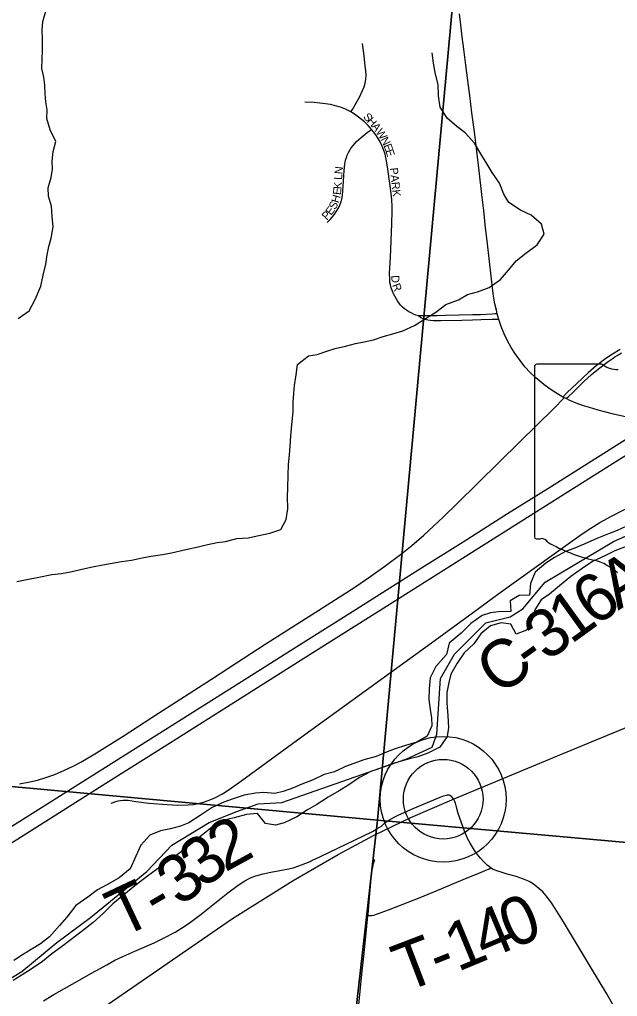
# Model space of a CAD drawing. Extents: x 1410790 to 1770854, y 566777 to 831614.
# Drawn here: x 1569266 to 1573002, y 694302 to 700406 of the extents above; entities that cross this region are included whole.
import ezdxf

# ---------------------------------------------------------------- set-up
doc = ezdxf.new("R2010")
doc.units = 0
for name, color, linetype in [('GM_X_County_Road', 7, 'Continuous'), ('GM_X_County_Road_Text', 7, 'Continuous'), ('GM_X_Interchange_Ramps', 7, 'Continuous'), ('GM_X_Major_River', 7, 'Continuous'), ('GM_X_Minor_River', 7, 'Continuous'), ('GM_X_Rail_Line', 7, 'Continuous'), ('GM_X_Section', 7, 'Continuous'), ('GM_X_State_Route', 7, 'Continuous'), ('GM_X_State_Shield', 7, 'Continuous'), ('GM_X_Township', 7, 'Continuous'), ('GM_X_Township_Road', 7, 'Continuous'), ('GM_X_Township_Road_Text', 7, 'Continuous'), ('GM_X_Township_Subdivision', 7, 'Continuous'), ('GM_X_Township_Subdivision_Text', 7, 'Continuous'), ('GM_X_Unincorporated', 7, 'Continuous'), ('GM_X_Unincorporated_Location', 7, 'Continuous')]:
    doc.layers.add(name, color=color, linetype=linetype)

msp = doc.modelspace()

# ---------------------------------------------------------------- linework, layer by layer
at = {"layer": 'GM_X_County_Road'}
for points in [[(1569265.5, 695631.1), (1569329.8, 695642.9), (1569377.5, 695654), (1569424.4, 695667.7), (1569485.7, 695690.1), (1569546.1, 695715.3), (1569605.3, 695743.1), (1569648.7, 695765.9), (1569747.2, 695824.5), (1569913.6, 695929.5), (1570133.8, 696072.4), (1570465.7, 696284.3), (1570622.1, 696386.3), (1570793.6, 696498.7), (1571112.1, 696700.5), (1571360.3, 696860.3), (1571455.5, 696924.4), (1571549, 696990.9), (1571653.9, 697069.5), (1571717.7, 697120.7), (1571791.5, 697185.4), (1571912, 697296.7), (1571999.7, 697382.1), (1572392.2, 697767.6), (1572602.9, 697974.5), (1572667.9, 698043.1)], [(1569837.7, 695510), (1569867.2, 695520.5), (1569882.3, 695524.6), (1569897.7, 695527.4), (1569913.3, 695528.8), (1569928.8, 695528.8), (1569944.5, 695527.7), (1569992.6, 695520), (1570074.6, 695510.7), (1570189, 695501), (1570254.3, 695498.5), (1570319.6, 695499.4), (1570351.9, 695501.9), (1570383.7, 695507.3), (1570414.9, 695516), (1570461.1, 695532.2), (1570490.9, 695545.1), (1570533.6, 695568.5), (1570575, 695594.7), (1570655, 695651.6), (1571025.8, 695922.9), (1571584.6, 696326.3), (1571863.3, 696528.8), (1572101.9, 696702.9), (1572260.8, 696819.3), (1572607, 697068.7), (1572780.7, 697192.6), (1572835.5, 697229.1), (1572891.8, 697263.2), (1572963.9, 697302.7), (1573110.1, 697377.5)]]:
    msp.add_lwpolyline(points, dxfattribs=at)
at = {"layer": 'GM_X_Interchange_Ramps'}
for points in [[(1573017.6, 698344.7), (1572971.3, 698315.5), (1572954.9, 698305.2), (1572921.5, 698282), (1572869.4, 698242), (1572819.6, 698199.4), (1572747.2, 698132.7), (1572688.5, 698075.3), (1572660.2, 698047.7)], [(1572680.2, 698037.4), (1572697.2, 698052.7), (1572721.7, 698074.7), (1572791.7, 698144.1), (1572840.4, 698188.2), (1572890.8, 698230.4), (1572943.3, 698270), (1572973.9, 698290.6), (1572985.5, 698298.1), (1573000.3, 698307.8), (1573026.3, 698323.1)]]:
    msp.add_lwpolyline(points, dxfattribs=at)
at = {"layer": 'GM_X_Major_River'}
for points in [[(1573053.7, 697237.9), (1572998.9, 697213), (1572946.2, 697192.1), (1572873.3, 697163.6), (1572794.2, 697129.2), (1572729.3, 697100.5), (1572676.6, 697081.5), (1572607.5, 697044.9), (1572554.5, 697009.9), (1572487, 696953.2), (1572459.3, 696881.5), (1572451.6, 696809.3), (1572387.3, 696806.8), (1572332.3, 696773.8), (1572334.9, 696707.5), (1572258.5, 696705.2), (1572208.2, 696700.2), (1572155.6, 696683.3), (1572086.2, 696632.6), (1572024.6, 696571.7), (1571950.9, 696509.1), (1571933.2, 696439.2), (1571867.3, 696364.3), (1571831.5, 696292.8), (1571826, 696224.7), (1571822.5, 696158.5), (1571831.1, 696096), (1571840, 696043.6), (1571842.9, 695993.4), (1571813.3, 695927.8), (1571748.2, 695891), (1571677.4, 695870.5)], [(1573073.1, 697119), (1572986, 697086.8), (1572923, 697056), (1572845.9, 697019.6), (1572780.7, 696976.8), (1572711.3, 696926.1), (1572639.7, 696867.5), (1572576.3, 696816.7), (1572525.2, 696779.6), (1572485.7, 696718.2), (1572470.3, 696660.3), (1572432.6, 696590.9), (1572367.8, 696566.2), (1572335.1, 696629.2), (1572275, 696636.5), (1572208.3, 696617.9), (1572149, 696569), (1572103.4, 696505.8), (1572043.9, 696448.8), (1572000.3, 696385.5), (1571960.6, 696316.1), (1571947.4, 696264.2), (1571935.9, 696202.2), (1571936.4, 696135.9), (1571942.7, 696055.4), (1571947.1, 695983), (1571937.8, 695927)], [(1571937.8, 695927), (1571892.1, 695859.8), (1571816.9, 695823.2), (1571754.1, 695798.5), (1571701.7, 695787.6), (1571651.1, 695772.7), (1571594.5, 695755.8), (1571521.7, 695729.3), (1571460.9, 695708.6), (1571389.8, 695670), (1571322.5, 695625.3), (1571263.4, 695586.4), (1571194.3, 695547.8), (1571122.9, 695501.2), (1571066, 695468.3), (1570998.7, 695425.6), (1570919.6, 695387.2), (1570865, 695372.3), (1570803, 695383.7), (1570752.2, 695445.1), (1570683.8, 695438.5), (1570607, 695418.2), (1570536.3, 695401.6), (1570463, 695355.1), (1570399.6, 695304.2), (1570323.9, 695243.7), (1570266.7, 695198.7), (1570207.5, 695155.9), (1570156.5, 695120.8), (1570072.8, 695060.4), (1569987, 694994.1), (1569917.4, 694937.4), (1569849.9, 694880.6), (1569790.4, 694823.7), (1569726.8, 694764.9), (1569659.3, 694712.1), (1569587.8, 694657.5), (1569520.4, 694606.8), (1569467.3, 694567.8), (1569410, 694520.9), (1569332.5, 694468.3), (1569226.6, 694402.4)], [(1571677.4, 695870.5), (1571612.7, 695849.8), (1571562.1, 695830.9), (1571493.2, 695802.3), (1571416.4, 695779.8), (1571353.6, 695757.1), (1571303, 695738.2), (1571234, 695705.5), (1571169.3, 695688.9), (1571100.3, 695656.3), (1571029.4, 695627.7), (1570978.7, 695606.8), (1570913.9, 695582.1), (1570861.5, 695571.2), (1570793.3, 695576.7), (1570741, 695571.8), (1570670.4, 695559.3), (1570601.6, 695536.8), (1570542.9, 695516), (1570469.9, 695483.4), (1570394.5, 695432.9), (1570323.1, 695386.3), (1570272.5, 695365.3), (1570209.8, 695348.6), (1570147.3, 695337.9), (1570080.4, 695309.3), (1570024.8, 695248.3), (1569993.1, 695178.7), (1569957.2, 695099.1), (1569887.7, 695044.4), (1569810.4, 695000), (1569753.5, 694969.1), (1569692.2, 694922.3), (1569618.7, 694869.7), (1569560.9, 694798.7), (1569515.5, 694745.4), (1569453.7, 694674.5), (1569396.5, 694631.6), (1569339.4, 694594.7), (1569284.4, 694561.8), (1569229.4, 694526.9)]]:
    msp.add_lwpolyline(points, dxfattribs=at)
at = {"layer": 'GM_X_Minor_River'}
for points in [[(1569258.1, 698538.5), (1569326.9, 698585.8), (1569363.9, 698657.5), (1569399, 698739.3), (1569413.9, 698809.3), (1569430.8, 698877.3), (1569439.5, 698935.3), (1569448.2, 698987.4), (1569462.8, 699039.3), (1569475.8, 699111.3), (1569470.6, 699177.6), (1569465.3, 699239.8), (1569446, 699302.2), (1569444.7, 699354.4), (1569463.5, 699418.3), (1569472.2, 699470.3), (1569470.8, 699520.5), (1569475.6, 699580.6), (1569492.4, 699644.5), (1569457.2, 699717.2), (1569436, 699787.6), (1569438.7, 699841.7), (1569429.3, 699891.9), (1569425.9, 699942.1), (1569424.5, 699996.3), (1569417.1, 700046.5), (1569405.8, 700100.8), (1569406.5, 700158.9), (1569409.2, 700213), (1569410, 700283.2), (1569406.8, 700341.4), (1569411.4, 700393.5), (1569430.3, 700457.4)], [(1569249.8, 696894.5), (1569312.2, 696907.8), (1569386.6, 696922.9), (1569467, 696938), (1569527.2, 696945.3), (1569595.6, 696956.5), (1569655.9, 696971.8), (1569722.3, 696987), (1569786.6, 696998.3), (1569844.9, 697009.6), (1569903.2, 697018.9), (1569965.5, 697028.2), (1570031.9, 697043.5), (1570088.1, 697052.8), (1570158.5, 697064), (1570214.7, 697073.3), (1570305.3, 697094.3), (1570381.7, 697111.5), (1570432, 697124.9), (1570500.3, 697138.1), (1570552.6, 697145.5), (1570623, 697162.7), (1570695.3, 697167.9), (1570761.6, 697183.1), (1570830, 697196.3), (1570898.5, 697219.6), (1570931.3, 697281.3), (1570942.2, 697349.4), (1570941.1, 697423.5), (1570941.8, 697479.7), (1570944.8, 697559.8), (1570945.6, 697626), (1570952.3, 697686.1), (1570957, 697740.2), (1570961.8, 697804.2), (1570966.7, 697874.4), (1570975.7, 697954.5), (1570976.5, 698016.6), (1570979.1, 698068.7), (1570983.8, 698118.8), (1570994.6, 698186.8), (1571003.4, 698250.9), (1571072.3, 698304.2), (1571124.6, 698313.6), (1571185, 698334.9), (1571237.3, 698350.3), (1571301.7, 698365.6), (1571364.1, 698382.9), (1571418.3, 698392.3), (1571476.7, 698405.6), (1571537.1, 698424.9), (1571597.5, 698442.3), (1571659.9, 698461.6), (1571734.5, 698494.8), (1571789.1, 698530.2), (1571865.9, 698577.4), (1571928.6, 698624.8), (1572009.2, 698653.9), (1572065.8, 698687.3), (1572128.2, 698704.6), (1572200.7, 698731.8), (1572271.5, 698781.1), (1572320.4, 698840.7), (1572369.2, 698898.2), (1572430, 698945.7), (1572500.8, 698998.9), (1572543.8, 699064.6), (1572526.5, 699127), (1572463, 699183.9), (1572395.2, 699214.7), (1572323.6, 699263.7), (1572292.1, 699314.2), (1572264.9, 699382.7), (1572219.6, 699449.4), (1572188.2, 699501.9), (1572154.7, 699556.5), (1572107.5, 699633.2), (1572050.2, 699698.1), (1571998.5, 699736.8), (1571937, 699789.7), (1571893.7, 699858.3), (1571882.6, 699928.7), (1571881.5, 700000.9), (1571864.2, 700065.2), (1571853, 700133.5), (1571843.8, 700197.8)]]:
    msp.add_lwpolyline(points, dxfattribs=at)
at = {"layer": 'GM_X_Rail_Line'}
msp.add_lwpolyline([(1566461.5, 691939.2), (1566535.6, 691994), (1566965.6, 692290.6), (1567537.6, 692686.9), (1568358.8, 693250.7), (1569062.2, 693734.1), (1570596.8, 694788.8), (1570975.5, 695026.2), (1571255.9, 695189), (1571480.7, 695309.8), (1571711.6, 695420.8), (1571981.1, 695537.8), (1572651.6, 695815.7), (1573333.7, 696096.8), (1573950.9, 696351.7), (1574452.3, 696555.2), (1574606, 696608.9), (1574749.8, 696652.4), (1575011.6, 696727), (1575201.1, 696790), (1575353.1, 696845.4), (1575556.5, 696930.7)], dxfattribs=at)
at = {"layer": 'GM_X_Section'}
for points in [[(1566597.6, 701281.7), (1571988.9, 700698.1), (1571502.9, 695403.2), (1566088.2, 695901.2)], [(1571988.9, 700698.1), (1577021.1, 700282.3), (1576570.4, 694950.7), (1571502.9, 695403.2)], [(1566088.2, 695901.2), (1571502.9, 695403.2), (1570902.9, 690112), (1565558.1, 690607)], [(1571502.9, 695403.2), (1576570.4, 694950.7), (1576099.9, 689633.4), (1570902.9, 690112)]]:
    msp.add_lwpolyline(points, close=True, dxfattribs=at)
at = {"layer": 'GM_X_State_Route'}
for points in [[(1572667.9, 698043.1), (1572660.2, 698047.7), (1572610.6, 698077.1), (1572581.4, 698095.7), (1572542.3, 698125.1), (1572492.6, 698167.5), (1572457.1, 698201.3), (1572424, 698237.2), (1572393.3, 698275.3), (1572364.7, 698315.1), (1572338.6, 698356.5), (1572314.7, 698399.2), (1572293.5, 698443.3), (1572275, 698488.5), (1572266.3, 698513.7), (1572260.5, 698532.8), (1572254.3, 698553.1), (1572250.7, 698567.6), (1572245, 698590.7), (1572236.3, 698630.1), (1572229.7, 698664.9), (1572223.1, 698710.9), (1572212, 698803.2), (1572201.8, 698893.7), (1572187, 699022.7), (1572177.1, 699104), (1572165.8, 699213.9), (1572154, 699313.1), (1572137.6, 699460.1), (1572122.2, 699584.1), (1572107.8, 699704.4), (1572092.3, 699823.6), (1572078.4, 699931.8), (1572066.3, 700024.6), (1572053.4, 700122), (1572041.7, 700220.8), (1572032.5, 700298.3), (1572023.6, 700372.6), (1572015.3, 700442.2)], [(1573384.3, 697848.5), (1573370, 697851.8), (1573334.6, 697859.6), (1573275.1, 697872.9), (1573217.8, 697886.3), (1573191.3, 697892.5), (1572976.7, 697941.4), (1572882.1, 697965.5), (1572827.1, 697981.1), (1572783.8, 697995), (1572743.2, 698010), (1572703.5, 698026.7), (1572680.2, 698037.4), (1572667.9, 698043.1)], [(1568856.8, 695036.9), (1569328.7, 695333.5), (1569805.4, 695635.3), (1570131, 695839.1), (1570565, 696114.9), (1571042.5, 696415.5), (1571558.2, 696741), (1572034.3, 697041.1), (1572536.3, 697356.3), (1572992, 697645.1), (1573274.8, 697822.2)], [(1569096.5, 695290.5), (1569707, 695675.4), (1570692.7, 696295.6), (1570998, 696487.9), (1571289.2, 696671.9), (1571760.9, 696969), (1572038.4, 697143.8), (1572315.7, 697319.1), (1572565.9, 697475.9), (1573051.4, 697782)]]:
    msp.add_lwpolyline(points, dxfattribs=at)
at = {"layer": 'GM_X_State_Shield'}
for p, q in [((1572483.6, 698235.6), (1572483.6, 697178.9)), ((1572905, 698253.8), (1572497.3, 698253.8))]:
    msp.add_line(p, q, dxfattribs=at)
for centre, radius, start, end in [((1572499.6, 698237.8), 16.1, 98.1301, 188.1301), ((1573002.1, 698376.4), 156.4, 231.61951, 271.11188), ((1572499.7, 697176.6), 16.3, 171.95839, 258.30661), ((1572502.2, 697284.7), 124.2, 267.33899, 280.60386), ((1572527.6, 697118), 44.8, 29.74838, 93.27175), ((1573092.8, 698067.3), 1066.1, 240.41292, 257.1985), ((1572775, 696704.2), 333.6, 47.18416, 75.83597)]:
    msp.add_arc(centre, radius, start, end, dxfattribs=at)
at = {"layer": 'GM_X_Township'}
msp.add_lwpolyline([(1569123.7, 694365.3), (1569279.9, 694459), (1569498.7, 694638.6), (1569709.6, 694794.8), (1570061, 695083.6), (1570217.2, 695247.7), (1570451.6, 695388.3), (1570623.4, 695458.5), (1570756.2, 695505.4), (1570904.7, 695513.2), (1571529.6, 695731.8), (1571685.2, 695787.7), (1571845, 695860.4), (1571874, 695940.3), (1571895.8, 696288.8), (1571983, 696441.3), (1572179.1, 696637.3), (1572331.6, 696673.7), (1572411.4, 696724.5), (1572549.4, 696891.6), (1572977.9, 697145.8), (1573740.5, 697487)], dxfattribs=at)
msp.add_lwpolyline([(1569123.7, 694365.3), (1569279.9, 694459), (1569498.7, 694638.6), (1569709.6, 694794.8), (1570061, 695083.6), (1570217.2, 695247.7), (1570451.6, 695388.3), (1570623.4, 695458.5), (1570756.2, 695505.4), (1570904.7, 695513.2), (1571529.6, 695731.8), (1571685.2, 695787.7), (1571845, 695860.4), (1571874, 695940.3), (1571895.8, 696288.8), (1571983, 696441.3), (1572179.1, 696637.3), (1572331.6, 696673.7), (1572411.4, 696724.5), (1572549.4, 696891.6), (1572977.9, 697145.8), (1573740.5, 697487)], dxfattribs=at)
at = {"layer": 'GM_X_Township_Road'}
for points in [[(1571080.8, 695146), (1571088, 695148.9), (1571146.9, 695176.2), (1571470.4, 695332.5), (1571498.9, 695348.9), (1571513.5, 695358.1), (1571526.9, 695367.2), (1571551.1, 695389), (1571577.9, 695406.5), (1571606, 695422.5), (1571635, 695437), (1571724.8, 695476.5), (1571894.5, 695548.2), (1571913.8, 695555.7), (1571932.8, 695560), (1571940.7, 695561.2), (1571946.8, 695561.2), (1571951.8, 695559.6)], [(1572211.4, 695105), (1572201.9, 695111.6), (1572188.5, 695122.8), (1572167.7, 695142.5), (1572145.1, 695166.6), (1572124.3, 695191.4), (1572105.5, 695217.7), (1572080.6, 695259.8), (1572073.1, 695274.4), (1572065.7, 695290.1), (1572058.4, 695304.9), (1572051.9, 695320), (1572045.2, 695335.2), (1572007.3, 695446.1), (1571994.2, 695493.4), (1571989.4, 695509), (1571983.5, 695523.9), (1571976.3, 695537.6), (1571967.2, 695550), (1571961.3, 695554.4), (1571951.8, 695559.6)], [(1569416.6, 694275.5), (1569480.7, 694314.7), (1569595.1, 694379.3), (1569714.7, 694447.2), (1569769.5, 694477.7), (1569811.3, 694500.5), (1569860.4, 694528.4), (1569911.4, 694552.6), (1569986.3, 694585.1), (1570106.9, 694636.6), (1570165.7, 694665.8), (1570237.8, 694705), (1570293.8, 694739.4), (1570334.4, 694767.4), (1570400.6, 694816.1), (1570567.3, 694948.8), (1570632.7, 694998), (1570673.6, 695024.8), (1570700.3, 695039.4), (1570712.9, 695044.8), (1570742, 695055.7), (1570787.6, 695069), (1570835.6, 695079.5), (1570949, 695099.7), (1570980.9, 695108.2), (1571027.5, 695124.3), (1571080.8, 695146)], [(1571442.9, 694807.7), (1571443.7, 694815.4), (1571454.8, 694945.9), (1571461.3, 695014.1), (1571466, 695064.1), (1571470.1, 695090.6), (1571472.4, 695108.2), (1571478.3, 695132.9), (1571485, 695157.2)], [(1571442.9, 694807.7), (1571453, 694807.7), (1571466, 694807.7), (1571479.5, 694809.2), (1571570.2, 694842.9), (1571769.1, 694919.9), (1571903.9, 694976), (1572037, 695032.2), (1572136, 695073.4), (1572200.5, 695100.4), (1572211.4, 695105)], [(1572983.9, 694233.1), (1572935.3, 694318.6), (1572834, 694487.5), (1572664.7, 694769), (1572613.5, 694852.7), (1572586.3, 694893.1), (1572557, 694931.7), (1572535.3, 694955.6), (1572511.4, 694977.4), (1572486, 694997.6), (1572459.1, 695015.5), (1572445, 695023.2), (1572415.3, 695035.9), (1572368.8, 695050.9), (1572306.9, 695068.9), (1572268.2, 695081.1), (1572248.9, 695087.6), (1572237.8, 695091.3), (1572225.3, 695096.5), (1572215.4, 695102.2), (1572211.4, 695105)], [(1571384, 694230.1), (1571405.2, 694442.3), (1571418.8, 694572.5), (1571433.3, 694718), (1571442.9, 694807.7)]]:
    msp.add_lwpolyline(points, dxfattribs=at)
at = {"layer": 'GM_X_Township_Subdivision'}
for points in [[(1571336.9, 699828.4), (1571346.2, 699845), (1571389.7, 699922), (1571409.2, 699962), (1571418.7, 699985.2), (1571424.6, 700007.6), (1571428.9, 700030.8), (1571430.8, 700056.3), (1571429.3, 700087.4), (1571426.4, 700115.6), (1571419.5, 700178.5), (1571409.5, 700256.3)], [(1571336.9, 699828.4), (1571324.1, 699836), (1571301.6, 699846.8), (1571271.5, 699858.3), (1571240.6, 699867.9), (1571209.2, 699875.2), (1571161.2, 699882.1), (1571106.6, 699886.7), (1571048.9, 699890.3)], [(1571464.8, 699719.7), (1571459.3, 699726.8), (1571444.7, 699743.4), (1571421.8, 699766), (1571384.4, 699797), (1571358, 699815.6), (1571336.9, 699828.4)], [(1571188.3, 699137), (1571206.8, 699157.4), (1571232, 699186.9), (1571250.8, 699214), (1571262.3, 699235.8), (1571272.8, 699262.4), (1571279.1, 699284), (1571283.5, 699306.4), (1571286.6, 699337.1), (1571288.2, 699363.8), (1571294.1, 699462.4), (1571298, 699502.1), (1571303.5, 699528.1), (1571308.2, 699543.8), (1571313.3, 699558), (1571320.4, 699574.5), (1571328.6, 699589.4), (1571338.9, 699603.9), (1571351.5, 699620.5), (1571372.3, 699644.4), (1571399.4, 699669.6), (1571437.2, 699699.7), (1571458, 699714.8), (1571464.8, 699719.7)], [(1571758.5, 698554.3), (1571742.5, 698559.2), (1571727, 698565.4), (1571711.9, 698572.6), (1571697.5, 698580.8), (1571683.7, 698589.8), (1571670.4, 698599.4), (1571657.6, 698610.1), (1571646, 698622.5), (1571626.8, 698649.5), (1571610, 698677.9), (1571602.7, 698692.8), (1571596.3, 698708.2), (1571588.7, 698729.8), (1571583.5, 698747.5), (1571580.4, 698763.4), (1571578.6, 698781.4), (1571578.4, 698821.9), (1571583.1, 698919.6), (1571592.3, 699129.8), (1571594.9, 699208.4), (1571593.8, 699242.3), (1571591.4, 699275.5), (1571589, 699301.8), (1571581, 699367.1), (1571565.7, 699485), (1571557.1, 699532.8), (1571549.4, 699564.1), (1571539.4, 699594.7), (1571527.2, 699624.6), (1571512.6, 699653.3), (1571495.5, 699680.5), (1571479, 699703.2), (1571464.8, 699719.7)], [(1572250.7, 698567.6), (1572238.2, 698566.5), (1572218.1, 698564.7), (1572146.6, 698561.9), (1572095.5, 698560.4), (1572012.2, 698559), (1571926.8, 698556.5), (1571872.3, 698554.6), (1571792.2, 698554), (1571758.5, 698554.3)], [(1572260.5, 698532.8), (1572245.7, 698532.5), (1572218.5, 698532.2), (1572149.8, 698529.4), (1572095.1, 698527.1), (1572029.6, 698526), (1571898.9, 698523.6), (1571849.6, 698524.4), (1571816.9, 698528), (1571791.7, 698534), (1571772.3, 698542.9), (1571758.5, 698554.3)]]:
    msp.add_lwpolyline(points, dxfattribs=at)
at = {"layer": 'GM_X_Unincorporated'}
for radius in [392.8, 249]:
    msp.add_circle((1571912.9, 695534.5), radius, dxfattribs=at)
at = {"layer": 'GM_X_Unincorporated_Location'}
msp.add_line((1571912.9, 695534.5), (1571912.9, 695534.5), dxfattribs=at)

# ---------------------------------------------------------------- texts
at = {"layer": 'GM_X_County_Road_Text'}
for s, rotation, p in [('A', 31.70999, (1573005.5, 696712.3)), ('6', 35.73851, (1572860.1, 696607.5)), ('1', 35.84257, (1572710.4, 696499.4)), ('3', 35.8707, (1572560.7, 696391.1)), ('C', 35.8816, (1572261.3, 696174.5)), ('-', 35.88546, (1572460.9, 696318.9))]:
    msp.add_text(s, height=300, rotation=rotation, dxfattribs=at).set_placement(p)
at = {"layer": 'GM_X_Township_Road_Text'}
for s, rotation, p in [('2', 28.71313, (1570549.7, 695076.1)), ('3', 37.60331, (1570414.7, 694970.9)), ('3', 37.5476, (1570269.1, 694859)), ('T', 25.22201, (1569901.1, 694665.5)), ('-', 30.25689, (1570129.1, 694774.3)), ('0', 22.75389, (1572342.5, 694596)), ('4', 22.74821, (1572173.4, 694525.1)), ('1', 22.51228, (1572002.8, 694454.4)), ('T', 20.91285, (1571671.7, 694325.8)), ('-', 21.76388, (1571885.5, 694407.5))]:
    msp.add_text(s, height=300, rotation=rotation, dxfattribs=at).set_placement(p)
at = {"layer": 'GM_X_Township_Subdivision_Text'}
for s, rotation, p in [('S', 312.1101, (1571410, 699795.4)), ('H', 312.80185, (1571434, 699768.8)), ('A', 307.52995, (1571463.1, 699737.5)), ('W', 303.60148, (1571489.4, 699703.3)), ('N', 296.65302, (1571520.3, 699657.1)), ('E', 290.37059, (1571539.4, 699619.1)), ('E', 287.28151, (1571551.5, 699586.7)), ('L', 86.93838, (1571280.9, 699403.4)), ('N', 84.15457, (1571282.8, 699437.9)), ('PARK', 276.16671, (1571579.5, 699477.8)), ('K', 85.61231, (1571276.9, 699344.7)), ('H', 74.28097, (1571259.4, 699256.8)), ('E', 83.94238, (1571273, 699308.2)), ('S', 62.29847, (1571238.8, 699215)), ('P', 47.27053, (1571185.5, 699149.4)), ('E', 52.98437, (1571212.9, 699179.4)), ('D', 272.33955, (1571588.4, 698807.4)), ('R', 290.32483, (1571593.5, 698747))]:
    msp.add_text(s, height=50, rotation=rotation, dxfattribs=at).set_placement(p)

doc.saveas('drawing.dxf')
